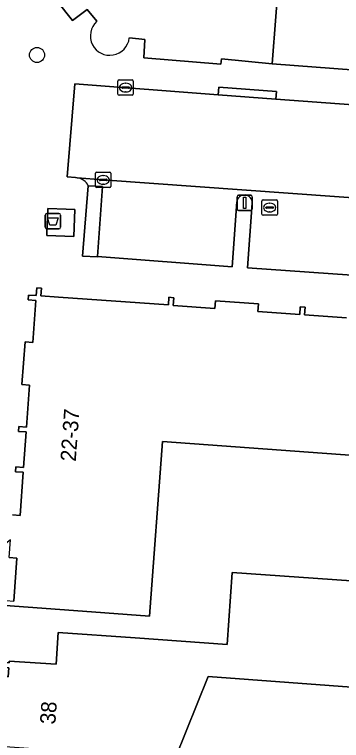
# Model space of a CAD drawing. Extents: x 159960 to 160866, y 382700 to 383354.
# Drawn here: x 160600.27 to 160621.51, y 383095.2 to 383142.37 of the extents above; entities that cross this region are included whole.
import ezdxf

# ---------------------------------------------------------------- set-up
doc = ezdxf.new("R2010")
doc.units = 0
for name, color, linetype in [('IMGEO_Afval_apart_plaats', 7, 'Continuous'), ('IMGEO_Boom', 7, 'Continuous'), ('IMGEO_Erf', 7, 'Continuous'), ('IMGEO_Groenvoorziening', 7, 'Continuous'), ('IMGEO_Haag', 7, 'Continuous'), ('IMGEO_Kolk', 7, 'Continuous'), ('IMGEO_Lichtmast', 7, 'Continuous'), ('IMGEO_Pand', 7, 'Continuous'), ('IMGEO_Pand_nummerreeks', 7, 'Continuous'), ('IMGEO_Parkeervlak_open', 7, 'Continuous'), ('IMGEO_Rijbaan_lokaal_open', 7, 'Continuous'), ('IMGEO_Rioolput', 7, 'Continuous'), ('IMGEO_Voetpad_gesloten', 7, 'Continuous'), ('IMGEO_Voetpad_open', 7, 'Continuous')]:
    doc.layers.add(name, color=color, linetype=linetype)

msp = doc.modelspace()

# ---------------------------------------------------------------- linework, layer by layer
at = {"layer": 'IMGEO_Afval_apart_plaats'}
for p, q in [((160602.268, 383128.545), (160602.268, 383129.345)), ((160602.268, 383129.345), (160602.268, 383128.545)), ((160602.368, 383129.445), (160603.158, 383129.445)), ((160603.158, 383129.445), (160602.368, 383129.445)), ((160603.258, 383129.345), (160603.258, 383128.545)), ((160603.258, 383128.545), (160603.258, 383129.345)), ((160603.158, 383128.445), (160602.368, 383128.445)), ((160602.368, 383128.445), (160603.158, 383128.445))]:
    msp.add_line(p, q, dxfattribs=at)
msp.add_lwpolyline([(160602.411, 383129.159), (160603.115, 383129.159), (160602.966, 383128.689), (160602.56, 383128.689), (160602.411, 383129.159)], dxfattribs=at)
for centre, start, end in [((160602.368, 383129.345), 90, 180), ((160602.368, 383129.345), 90, 180), ((160603.158, 383129.345), 0, 90), ((160603.158, 383129.345), 360, 90), ((160602.368, 383128.545), 180, 270), ((160602.368, 383128.545), 180, 270), ((160603.158, 383128.545), 270, 0), ((160603.158, 383128.545), 270, 0)]:
    msp.add_arc(centre, 0.1, start, end, dxfattribs=at)
at = {"layer": 'IMGEO_Boom'}
msp.add_circle((160601.735, 383139.744), 0.489, dxfattribs=at)
at = {"layer": 'IMGEO_Erf'}
msp.add_lwpolyline([(160621.619, 383093.061), (160626.156, 383096.978), (160625.954, 383098.386), (160612.858, 383099.355), (160610.701, 383094.021)], dxfattribs=at)
at = {"layer": 'IMGEO_Groenvoorziening'}
msp.add_lwpolyline([(160605.06, 383131.235), (160604.682, 383126.663), (160605.652, 383126.633), (160605.653, 383126.648), (160605.992, 383131.202)], close=True, dxfattribs=at)
at = {"layer": 'IMGEO_Haag'}
msp.add_lwpolyline([(160605.652, 383126.633), (160605.653, 383126.648), (160605.992, 383131.202), (160605.06, 383131.235), (160604.682, 383126.663)], close=True, dxfattribs=at)
at = {"layer": 'IMGEO_Kolk'}
for p, q in [((160606.989, 383137.197), (160606.989, 383138.049)), ((160607.064, 383138.123), (160607.916, 383138.123)), ((160607.291, 383137.666), (160607.689, 383137.666)), ((160607.477, 383137.903), (160607.502, 383137.903)), ((160607.99, 383138.049), (160607.99, 383137.197)), ((160607.248, 383137.617), (160607.248, 383137.629)), ((160607.686, 383137.58), (160607.288, 383137.58)), ((160607.5, 383137.343), (160607.475, 383137.343)), ((160607.732, 383137.629), (160607.732, 383137.617)), ((160607.916, 383137.123), (160607.064, 383137.123)), ((160605.531, 383131.202), (160605.531, 383132.054)), ((160605.606, 383132.128), (160606.458, 383132.128)), ((160606.532, 383132.054), (160606.532, 383131.202)), ((160605.79, 383131.622), (160605.79, 383131.634)), ((160606.228, 383131.585), (160605.83, 383131.585)), ((160605.833, 383131.671), (160606.231, 383131.671)), ((160606.019, 383131.908), (160606.044, 383131.908)), ((160606.274, 383131.634), (160606.274, 383131.622)), ((160606.458, 383131.128), (160605.606, 383131.128)), ((160606.042, 383131.348), (160606.017, 383131.348))]:
    msp.add_line(p, q, dxfattribs=at)
for points in [[(160606.989, 383137.197), (160606.989, 383138.049)], [(160607.064, 383138.123), (160607.916, 383138.123)], [(160607.99, 383138.049), (160607.99, 383137.197)], [(160607.916, 383137.123), (160607.064, 383137.123)], [(160605.531, 383131.202), (160605.531, 383132.054)], [(160605.606, 383132.128), (160606.458, 383132.128)], [(160606.532, 383132.054), (160606.532, 383131.202)], [(160606.458, 383131.128), (160605.606, 383131.128)]]:
    msp.add_lwpolyline(points, dxfattribs=at)
for centre, radius, start, end in [((160607.066, 383138.047), 0.0765, 91.552, 178.448), ((160607.066, 383138.047), 0.0765, 91.552, 178.448), ((160607.288, 383137.626), 0.0403, 85.8775, 175.7526), ((160607.693, 383137.628), 0.0386, 1.7309, 96.639), ((160607.914, 383138.047), 0.0765, 1.552, 88.448), ((160607.914, 383138.047), 0.0765, 1.552, 88.448), ((160607.066, 383137.199), 0.0765, 181.552, 268.448), ((160607.066, 383137.199), 0.0765, 181.552, 268.448), ((160607.285, 383137.616), 0.0366, 178.938, 274.7102), ((160607.689, 383137.623), 0.043, 264.8664, 352.4533), ((160607.914, 383137.199), 0.0765, 271.552, 358.448), ((160607.914, 383137.199), 0.0765, 271.552, 358.448), ((160605.608, 383132.052), 0.0765, 91.552, 178.448), ((160605.608, 383132.052), 0.0765, 91.552, 178.448), ((160606.456, 383132.052), 0.0765, 1.552, 88.448), ((160606.456, 383132.052), 0.0765, 1.552, 88.448), ((160605.83, 383131.631), 0.0403, 85.8775, 175.7526), ((160605.827, 383131.621), 0.0366, 178.938, 274.7102), ((160606.231, 383131.628), 0.043, 264.8664, 352.4533), ((160606.235, 383131.633), 0.0386, 1.7309, 96.639), ((160605.608, 383131.204), 0.0765, 181.552, 268.448), ((160605.608, 383131.204), 0.0765, 181.552, 268.448), ((160606.456, 383131.204), 0.0765, 271.552, 358.448), ((160606.456, 383131.204), 0.0765, 271.552, 358.448)]:
    msp.add_arc(centre, radius, start, end, dxfattribs=at)
for centre, major_axis, ratio, start_param, end_param in [((160607.476, 383137.623), (-0.387, 0.002), 0.722429, 4.712389, 7.853982), ((160607.501, 383137.623), (-0.39, 0.002), 0.717154, 1.570796, 4.712389), ((160606.018, 383131.628), (-0.387, 0.002), 0.722429, 4.712389, 7.853982), ((160606.043, 383131.628), (-0.39, 0.002), 0.717154, 1.570796, 4.712389)]:
    msp.add_ellipse(centre, major_axis=major_axis, ratio=ratio, start_param=start_param, end_param=end_param, dxfattribs=at)
at = {"layer": 'IMGEO_Lichtmast'}
for p, q in [((160614.831, 383130.636), (160615.621, 383130.636)), ((160615.621, 383130.636), (160614.831, 383130.636)), ((160614.731, 383129.736), (160614.731, 383130.536)), ((160614.731, 383130.536), (160614.731, 383129.736)), ((160615.721, 383130.536), (160615.721, 383129.736)), ((160615.721, 383129.736), (160615.721, 383130.536)), ((160615.621, 383129.636), (160614.831, 383129.636)), ((160614.831, 383129.636), (160615.621, 383129.636))]:
    msp.add_line(p, q, dxfattribs=at)
msp.add_lwpolyline([(160615.151, 383130.511), (160615.301, 383130.511), (160615.301, 383129.761), (160615.151, 383129.761), (160615.151, 383130.511)], dxfattribs=at)
for centre, start, end in [((160614.831, 383130.536), 90, 180), ((160614.831, 383130.536), 90, 180), ((160615.621, 383130.536), 0, 90), ((160615.621, 383130.536), 360, 90), ((160614.831, 383129.736), 180, 270), ((160614.831, 383129.736), 180, 270), ((160615.621, 383129.736), 270, 0), ((160615.621, 383129.736), 270, 0)]:
    msp.add_arc(centre, 0.1, start, end, dxfattribs=at)
at = {"layer": 'IMGEO_Pand'}
for points in [[(160617.494, 383145.344), (160609.045, 383146.172), (160603.966, 383152.523), (160602.631, 383154.192), (160598.855, 383151.277), (160600.218, 383149.627), (160599.959, 383149.427), (160598.848, 383148.509), (160604.048, 383141.984), (160604.991, 383142.695), (160605.623, 383141.931)], [(160607.731, 383140.855), (160608.745, 383140.743), (160608.668, 383139.564), (160613.684, 383139.154), (160613.717, 383139.485), (160617.013, 383139.162), (160617.494, 383145.344)], [(160621.846, 383122.661), (160619.117, 383122.862), (160619.155, 383123.364), (160618.837, 383123.379), (160618.801, 383122.879), (160616.082, 383123.072), (160616.117, 383123.571), (160613.329, 383123.777), (160613.294, 383123.279), (160610.584, 383123.473), (160610.62, 383123.972), (160610.3, 383123.996), (160610.266, 383123.498), (160603.123, 383124.008), (160601.992, 383124.089), (160602.028, 383124.588), (160601.714, 383124.61), (160601.679, 383124.11), (160601.179, 383124.143), (160601.156, 383123.823), (160601.655, 383123.789), (160601.466, 383121.069), (160600.966, 383121.103), (160600.754, 383118.32), (160601.255, 383118.284), (160601.055, 383115.563), (160600.555, 383115.6), (160600.532, 383115.28), (160601.033, 383115.244), (160600.865, 383112.943), (160600.365, 383112.98), (160600.342, 383112.66), (160600.842, 383112.624), (160600.638, 383109.825), (160600.138, 383109.861)], [(160599.692, 383103.967), (160604.679, 383103.604), (160609.049, 383103.285), (160609.875, 383114.633), (160627.076, 383113.379)], [(160599.931, 383107.086), (160600.431, 383107.048), (160600.218, 383104.251)]]:
    msp.add_lwpolyline(points, dxfattribs=at)
msp.add_lwpolyline([(160610.243, 383094.055), (160610.701, 383094.021), (160612.858, 383099.355), (160625.954, 383098.386), (160626.463, 383105.263), (160614.407, 383106.118), (160614.077, 383101.435), (160608.106, 383101.858), (160603.118, 383102.211), (160602.972, 383100.149), (160599.929, 383100.358), (160599.921, 383100.248), (160599.422, 383100.282), (160599.4, 383099.962), (160599.898, 383099.927), (160599.856, 383099.328), (160599.357, 383099.362), (160599.217, 383097.326), (160599.716, 383097.29), (160599.551, 383094.989), (160599.05, 383095.024), (160599.038, 383094.857)], close=True, dxfattribs=at)
for centre, radius, start, end in [((160606.463, 383140.985), 1.265, 131.6028, 207.0123), ((160606.444, 383141.019), 1.297, 280.3916, 352.7305), ((160606.459, 383140.985), 1.261, 207.0783, 279.9967)]:
    msp.add_arc(centre, radius, start, end, dxfattribs=at)
at = {"layer": 'IMGEO_Parkeervlak_open'}
msp.add_lwpolyline([(160624.928, 383169.032), (160619.415, 383169.485), (160619.18, 383166.539), (160618.121, 383153.248), (160617.653, 383147.383), (160617.494, 383145.344), (160617.013, 383139.162), (160622.44, 383138.757)], close=True, dxfattribs=at)
for points in [[(160628.005, 383130.016), (160624.37, 383130.317), (160606.015, 383131.631), (160604.347, 383131.767)], [(160605.06, 383131.235), (160605.992, 383131.202), (160605.653, 383126.648), (160614.413, 383125.979), (160614.705, 383130.196)], [(160615.715, 383130.117), (160615.415, 383125.918), (160627.431, 383125.075), (160627.741, 383129.411)]]:
    msp.add_lwpolyline(points, dxfattribs=at)
for centre, radius, start, end in [((160604.219, 383130.851), 0.925, 24.5269, 82.0167), ((160615.209, 383130.14), 0.507, 357.4324, 173.6227)]:
    msp.add_arc(centre, radius, start, end, dxfattribs=at)
at = {"layer": 'IMGEO_Rijbaan_lokaal_open'}
msp.add_lwpolyline([(160628.237, 383135.641), (160628.258, 383136.044), (160626.888, 383136.136), (160622.263, 383136.499), (160617.257, 383136.864), (160613.501, 383137.152), (160604.189, 383137.88), (160603.702, 383131.83), (160604.238, 383131.776), (160604.347, 383131.767), (160606.015, 383131.631), (160624.37, 383130.317), (160628.005, 383130.016)], dxfattribs=at)
at = {"layer": 'IMGEO_Rioolput'}
for p, q in [((160616.347, 383129.402), (160616.347, 383130.254)), ((160616.422, 383130.328), (160617.274, 383130.328)), ((160616.835, 383130.108), (160616.86, 383130.108)), ((160617.348, 383130.254), (160617.348, 383129.402)), ((160616.606, 383129.822), (160616.606, 383129.834)), ((160617.044, 383129.785), (160616.646, 383129.785)), ((160616.649, 383129.871), (160617.047, 383129.871)), ((160617.09, 383129.834), (160617.09, 383129.822)), ((160617.274, 383129.328), (160616.422, 383129.328)), ((160616.858, 383129.548), (160616.833, 383129.548))]:
    msp.add_line(p, q, dxfattribs=at)
for points in [[(160616.347, 383129.402), (160616.347, 383130.254)], [(160616.422, 383130.328), (160617.274, 383130.328)], [(160617.348, 383130.254), (160617.348, 383129.402)], [(160617.274, 383129.328), (160616.422, 383129.328)]]:
    msp.add_lwpolyline(points, dxfattribs=at)
for centre, radius, start, end in [((160616.424, 383130.252), 0.0765, 91.552, 178.448), ((160616.424, 383130.252), 0.0765, 91.552, 178.448), ((160617.272, 383130.252), 0.0765, 1.552, 88.448), ((160617.272, 383130.252), 0.0765, 1.552, 88.448), ((160616.646, 383129.831), 0.0403, 85.8775, 175.7526), ((160616.643, 383129.821), 0.0366, 178.938, 274.7102), ((160617.047, 383129.828), 0.043, 264.8664, 352.4533), ((160617.051, 383129.833), 0.0386, 1.7309, 96.639), ((160616.424, 383129.404), 0.0765, 181.552, 268.448), ((160616.424, 383129.404), 0.0765, 181.552, 268.448), ((160617.272, 383129.404), 0.0765, 271.552, 358.448), ((160617.272, 383129.404), 0.0765, 271.552, 358.448)]:
    msp.add_arc(centre, radius, start, end, dxfattribs=at)
for centre, major_axis, ratio, start_param, end_param in [((160616.834, 383129.828), (-0.387, 0.002), 0.722429, 4.712389, 7.853982), ((160616.859, 383129.828), (-0.39, 0.002), 0.717154, 1.570796, 4.712389)]:
    msp.add_ellipse(centre, major_axis=major_axis, ratio=ratio, start_param=start_param, end_param=end_param, dxfattribs=at)
at = {"layer": 'IMGEO_Voetpad_gesloten'}
msp.add_lwpolyline([(160603.627, 383129.721), (160602.447, 383129.775), (160602.373, 383128.148), (160602.368, 383128.023), (160604.119, 383127.943), (160604.199, 383129.695)], close=True, dxfattribs=at)
at = {"layer": 'IMGEO_Voetpad_open'}
for points in [[(160605.623, 383141.931), (160604.991, 383142.695), (160604.048, 383141.984), (160598.848, 383148.509), (160592.239, 383143.627)], [(160622.44, 383138.757), (160617.013, 383139.162), (160613.717, 383139.485), (160613.684, 383139.154), (160608.668, 383139.564), (160608.745, 383140.743), (160607.731, 383140.855)], [(160604.347, 383131.767), (160604.238, 383131.776), (160603.702, 383131.83), (160604.189, 383137.88), (160613.501, 383137.152), (160613.539, 383137.65), (160617.295, 383137.362), (160617.257, 383136.864), (160622.263, 383136.499)], [(160614.705, 383130.196), (160614.413, 383125.979), (160605.653, 383126.648), (160605.652, 383126.633), (160604.682, 383126.663), (160605.06, 383131.235)], [(160627.741, 383129.411), (160627.431, 383125.075), (160615.415, 383125.918), (160615.715, 383130.117)], [(160600.138, 383109.861), (160600.638, 383109.825), (160600.842, 383112.624), (160600.342, 383112.66), (160600.365, 383112.98), (160600.865, 383112.943), (160601.033, 383115.244), (160600.532, 383115.28), (160600.555, 383115.6), (160601.055, 383115.563), (160601.255, 383118.284), (160600.754, 383118.32), (160600.966, 383121.103), (160601.466, 383121.069), (160601.655, 383123.789), (160601.156, 383123.823), (160601.179, 383124.143), (160601.679, 383124.11), (160601.714, 383124.61), (160602.028, 383124.588), (160601.992, 383124.089), (160603.123, 383124.008), (160610.266, 383123.498), (160610.3, 383123.996), (160610.62, 383123.972), (160610.584, 383123.473), (160613.294, 383123.279), (160613.329, 383123.777), (160616.117, 383123.571), (160616.082, 383123.072), (160618.801, 383122.879), (160618.837, 383123.379), (160619.155, 383123.364), (160619.117, 383122.862), (160621.846, 383122.661)], [(160627.076, 383113.379), (160609.875, 383114.633), (160609.049, 383103.285), (160604.679, 383103.604), (160599.692, 383103.967), (160599.422, 383100.282), (160599.921, 383100.248), (160599.929, 383100.358), (160602.972, 383100.149), (160603.118, 383102.211), (160608.106, 383101.858), (160614.077, 383101.435), (160614.407, 383106.118), (160626.463, 383105.263)], [(160599.551, 383094.989), (160599.716, 383097.29), (160599.217, 383097.326), (160599.357, 383099.362), (160599.856, 383099.328), (160599.898, 383099.927), (160599.4, 383099.962), (160599.422, 383100.282), (160599.692, 383103.967), (160599.719, 383104.289), (160600.218, 383104.251), (160600.431, 383107.048), (160599.931, 383107.086), (160600.017, 383108.244), (160597.756, 383106.453), (160594.893, 383104.186)]]:
    msp.add_lwpolyline(points, dxfattribs=at)
for points in [[(160617.257, 383136.864), (160617.295, 383137.362), (160613.539, 383137.65), (160613.501, 383137.152)], [(160602.447, 383129.775), (160603.627, 383129.721), (160604.199, 383129.695), (160604.119, 383127.943), (160602.368, 383128.023), (160602.373, 383128.148)]]:
    msp.add_lwpolyline(points, close=True, dxfattribs=at)
for centre, radius, start, end in [((160606.463, 383140.985), 1.265, 131.6028, 207.0123), ((160606.444, 383141.019), 1.297, 280.3916, 352.7305), ((160606.459, 383140.985), 1.261, 207.0783, 279.9967), ((160604.219, 383130.851), 0.925, 24.5269, 82.0167), ((160615.209, 383130.14), 0.507, 357.4324, 173.6227)]:
    msp.add_arc(centre, radius, start, end, dxfattribs=at)

# ---------------------------------------------------------------- texts
at = {"layer": 'IMGEO_Pand_nummerreeks'}
for s, rotation, p in [('22-37', 85.7935, (160604.247, 383113.299)), ('38', 85.8436, (160602.917, 383096.219))]:
    msp.add_text(s, height=1, rotation=rotation, dxfattribs=at).set_placement(p)

doc.saveas('drawing.dxf')
